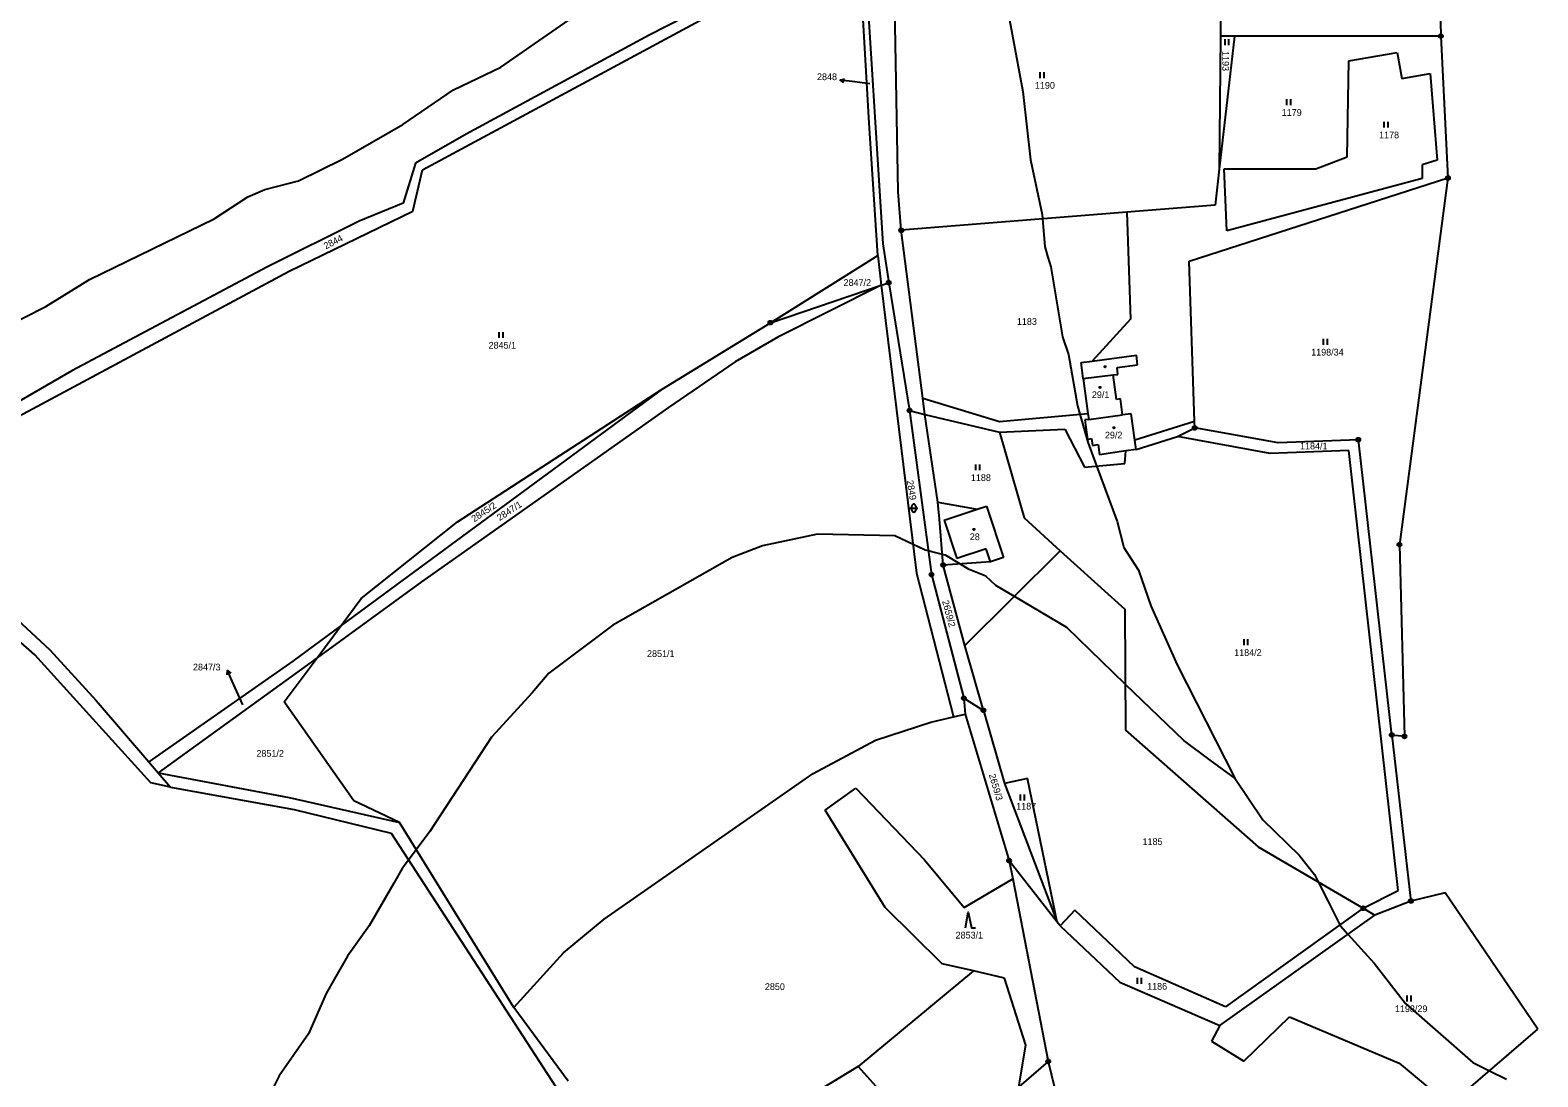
# Model space of a CAD drawing. Extents: x -439246 to -433691, y -1130252 to -1121148.
# Drawn here: x -438815.4 to -438434, y -1123482.7 to -1123218.1 of the extents above; entities that cross this region are included whole.
import ezdxf

# ---------------------------------------------------------------- set-up
doc = ezdxf.new("R2010")
doc.units = 0
for name, color, linetype in [('Vrstva 1', 7, 'Continuous'), ('Vrstva 16', 7, 'Continuous'), ('Vrstva 18', 7, 'Continuous'), ('Vrstva 19', 7, 'Continuous'), ('Vrstva 24', 7, 'Continuous'), ('Vrstva 25', 7, 'Continuous'), ('Vrstva 3', 7, 'Continuous'), ('Vrstva 37', 7, 'Continuous'), ('Vrstva 4', 7, 'Continuous'), ('Vrstva 52', 7, 'Continuous')]:
    doc.layers.add(name, color=color, linetype=linetype)

msp = doc.modelspace()

# ---------------------------------------------------------------- linework, layer by layer
at = {"layer": 'Vrstva 1'}
for p, q in [((-438598.2, -1123281.93), (-438592.92, -1123314.24)), ((-438592.92, -1123314.24), (-438589.07, -1123315.24)), ((-438592.92, -1123314.24), (-438587.37, -1123355.72)), ((-438587.37, -1123355.72), (-438579.17, -1123386.99)), ((-438574.23, -1123390.05), (-438578.97, -1123373.69)), ((-438579.17, -1123386.99), (-438578.82, -1123391.02)), ((-438579.17, -1123386.99), (-438574.23, -1123390.05)), ((-438574.23, -1123390.05), (-438568.89, -1123408.52))]:
    msp.add_line(p, q, dxfattribs=at)
for points in [[(-438459.56, -1123176.7), (-438458.52, -1123219.59)], [(-438603.13, -1123241.59), (-438605.76, -1123196.36)], [(-438604.51, -1123195.84), (-438599.66, -1123272.14)], [(-438595.81, -1123258.89), (-438597.02, -1123193.59)], [(-438622.38, -1123200.7), (-438658.8, -1123219.34)], [(-438514.15, -1123205.95), (-438514.27, -1123219.59)], [(-438716.16, -1123253.38), (-438637.24, -1123210.89)], [(-438658.8, -1123219.34), (-438705.05, -1123244.4)], [(-438514.27, -1123219.59), (-438514.57, -1123253.25)], [(-438510.76, -1123219.59), (-438514.57, -1123253.25)], [(-438510.76, -1123219.59), (-438514.27, -1123219.59)], [(-438458.52, -1123219.59), (-438510.76, -1123219.59)], [(-438458.52, -1123219.59), (-438456.73, -1123255.45)], [(-438481.81, -1123225.85), (-438469.56, -1123223.71)], [(-438469.56, -1123223.71), (-438468.41, -1123230.3)], [(-438482.19, -1123250.14), (-438481.81, -1123225.85)], [(-438468.41, -1123230.3), (-438461.25, -1123229.06)], [(-438461.25, -1123229.06), (-438459.5, -1123250.99)], [(-438600.92, -1123275.02), (-438603.13, -1123241.59)], [(-438705.05, -1123244.4), (-438717.94, -1123251.7)], [(-438490.19, -1123253.16), (-438482.19, -1123250.14)], [(-438717.94, -1123251.7), (-438721.05, -1123261.79)], [(-438718.54, -1123263.82), (-438716.16, -1123253.38)], [(-438514.57, -1123253.25), (-438515.59, -1123262.29)], [(-438513.38, -1123253.16), (-438490.19, -1123253.16)], [(-438512.69, -1123268.78), (-438513.38, -1123253.16)], [(-438459.5, -1123250.99), (-438463.25, -1123252.17)], [(-438463.25, -1123252.17), (-438463.25, -1123255.56)], [(-438522.19, -1123276.5), (-438456.73, -1123255.45)], [(-438463.25, -1123255.56), (-438512.69, -1123268.78)], [(-438456.73, -1123255.45), (-438468.99, -1123348.14)], [(-438721.05, -1123261.79), (-438732.19, -1123266.37)], [(-438595.02, -1123268.69), (-438595.81, -1123258.89)], [(-438749.9, -1123278.99), (-438718.54, -1123263.82)], [(-438537.97, -1123264.09), (-438595.02, -1123268.69)], [(-438515.59, -1123262.29), (-438537.97, -1123264.09)], [(-438537.97, -1123264.09), (-438537, -1123291.15)], [(-438732.19, -1123266.37), (-438755.53, -1123278)], [(-438589.59, -1123311.16), (-438595.02, -1123268.69)], [(-438599.66, -1123272.14), (-438598.2, -1123281.93)], [(-438628.14, -1123292.04), (-438600.92, -1123275.02)], [(-438600.92, -1123275.02), (-438600.1, -1123282.57)], [(-438520.84, -1123317.02), (-438522.19, -1123276.5)], [(-438824.16, -1123318.82), (-438749.9, -1123278.99)], [(-438755.53, -1123278), (-438804.86, -1123304.25)], [(-438628.14, -1123292.04), (-438600.1, -1123282.57)], [(-438600.1, -1123282.57), (-438626.26, -1123295.67)], [(-438600.1, -1123282.57), (-438598.2, -1123281.93)], [(-438600.1, -1123282.57), (-438591.14, -1123355.39)], [(-438655.52, -1123308.87), (-438628.14, -1123292.04)], [(-438537, -1123291.15), (-438546.77, -1123301.78)], [(-438626.26, -1123295.67), (-438637.02, -1123301.93)], [(-438546.77, -1123301.78), (-438535.53, -1123300.23)], [(-438535.3, -1123302.72), (-438535.53, -1123300.23)], [(-438637.02, -1123301.93), (-438653.88, -1123313.47)], [(-438549.49, -1123302.13), (-438546.77, -1123301.78)], [(-438548.97, -1123306.14), (-438549.49, -1123302.13)], [(-438540.41, -1123303.41), (-438535.3, -1123302.72)], [(-438540.24, -1123305.1), (-438540.41, -1123303.41)], [(-438804.86, -1123304.25), (-438825.76, -1123316.26)], [(-438548.97, -1123306.14), (-438547.8, -1123315.01)], [(-438541.42, -1123305.26), (-438540.24, -1123305.1)], [(-438540.59, -1123311.47), (-438541.42, -1123305.26)], [(-438655.52, -1123308.87), (-438736.71, -1123368.61)], [(-438707.26, -1123342.38), (-438655.52, -1123308.87)], [(-438589.59, -1123311.16), (-438570.17, -1123317.01)], [(-438589.07, -1123315.24), (-438589.59, -1123311.16)], [(-438539.6, -1123311.33), (-438540.59, -1123311.47)], [(-438539.06, -1123315.35), (-438539.6, -1123311.33)], [(-438653.88, -1123313.47), (-438716.41, -1123357.56)], [(-438589.07, -1123315.24), (-438570.16, -1123319.7)], [(-438585.78, -1123337.4), (-438589.07, -1123315.24)], [(-438570.17, -1123317.01), (-438547.8, -1123315.01)], [(-438547.8, -1123315.01), (-438547.61, -1123316.49)], [(-438547.61, -1123316.49), (-438539.06, -1123315.35)], [(-438536.84, -1123315.05), (-438539.06, -1123315.35)], [(-438535.9, -1123321.77), (-438536.84, -1123315.05)], [(-438570.16, -1123319.7), (-438553.64, -1123318.95)], [(-438553.64, -1123318.95), (-438548.71, -1123328.56)], [(-438520.84, -1123317.02), (-438535.9, -1123321.77)], [(-438525.17, -1123320.82), (-438520.79, -1123318.65)], [(-438520.79, -1123318.65), (-438520.84, -1123317.02)], [(-438499.7, -1123322.43), (-438520.79, -1123318.65)], [(-438570.16, -1123319.7), (-438563.96, -1123341.38)], [(-438535.58, -1123324.08), (-438525.17, -1123320.82)], [(-438501.73, -1123325.13), (-438525.17, -1123320.82)], [(-438479.4, -1123321.62), (-438499.7, -1123322.43)], [(-438470.94, -1123396.3), (-438479.4, -1123321.62)], [(-438538.44, -1123327.62), (-438538.19, -1123324.46)], [(-438535.58, -1123324.08), (-438538.19, -1123324.46)], [(-438481.82, -1123324.36), (-438501.73, -1123325.13)], [(-438469.34, -1123435.59), (-438481.82, -1123324.36)], [(-438548.71, -1123328.56), (-438538.44, -1123327.62)], [(-438585.78, -1123337.4), (-438575.82, -1123339.19)], [(-438585.35, -1123341.75), (-438585.78, -1123337.4)], [(-438575.82, -1123339.19), (-438573.46, -1123338.41)], [(-438573.46, -1123338.41), (-438569.19, -1123351.42)], [(-438584.4, -1123353.31), (-438585.35, -1123341.75)], [(-438563.96, -1123341.38), (-438554.79, -1123349.73)], [(-438731.62, -1123361.81), (-438707.26, -1123342.38)], [(-438578.97, -1123373.69), (-438554.79, -1123349.73)], [(-438554.79, -1123349.73), (-438538.48, -1123364.44)], [(-438468.99, -1123348.14), (-438467.72, -1123396.63)], [(-438572.47, -1123352.49), (-438584.4, -1123353.31)], [(-438578.97, -1123373.69), (-438584.4, -1123353.31)], [(-438569.19, -1123351.42), (-438572.47, -1123352.49)], [(-438591.14, -1123355.39), (-438581.78, -1123391.69)], [(-438716.41, -1123357.56), (-438742.8, -1123376.75)], [(-438814.21, -1123376.02), (-438829.11, -1123362.99)], [(-438824.74, -1123361.54), (-438810.38, -1123374.74)], [(-438736.71, -1123368.61), (-438731.62, -1123361.81)], [(-438538.48, -1123364.44), (-438538.27, -1123395.04)], [(-438736.71, -1123368.61), (-438748.97, -1123377.63)], [(-438742.8, -1123376.75), (-438736.71, -1123368.61)], [(-438784.87, -1123408.35), (-438814.21, -1123376.02)], [(-438810.38, -1123374.74), (-438798.71, -1123387.54)], [(-438748.97, -1123377.63), (-438785.36, -1123403.06)], [(-438742.8, -1123376.75), (-438782.96, -1123405.86)], [(-438751.13, -1123387.88), (-438742.8, -1123376.75)], [(-438798.71, -1123387.54), (-438785.36, -1123403.06)], [(-438733.5, -1123412.96), (-438751.13, -1123387.88)], [(-438587.58, -1123393.01), (-438581.78, -1123391.69)], [(-438581.78, -1123391.69), (-438578.82, -1123391.02)], [(-438578.82, -1123391.02), (-438567.74, -1123428.07)], [(-438601.52, -1123397.59), (-438587.58, -1123393.01)], [(-438538.27, -1123395.04), (-438504.7, -1123424.54)], [(-438617.32, -1123406.03), (-438601.52, -1123397.59)], [(-438470.94, -1123396.3), (-438466.09, -1123438.26)], [(-438467.72, -1123396.63), (-438470.94, -1123396.3)], [(-438785.36, -1123403.06), (-438782.96, -1123405.86)], [(-438782.96, -1123405.86), (-438779.88, -1123409.44)], [(-438782.96, -1123405.86), (-438749.82, -1123412.06)], [(-438670.2, -1123442.88), (-438617.32, -1123406.03)], [(-438779.88, -1123409.44), (-438784.87, -1123408.35)], [(-438779.88, -1123409.44), (-438748.61, -1123415.1)], [(-438614.27, -1123415.33), (-438606.53, -1123409.74)], [(-438606.53, -1123409.74), (-438589.14, -1123427.82)], [(-438563.07, -1123407.31), (-438568.89, -1123408.52)], [(-438568.89, -1123408.52), (-438555.55, -1123443.61)], [(-438555.55, -1123443.61), (-438563.07, -1123407.31)], [(-438749.82, -1123412.06), (-438721.99, -1123418.44)], [(-438721.99, -1123418.44), (-438733.5, -1123412.96)], [(-438748.61, -1123415.1), (-438724.04, -1123421.13)], [(-438693.04, -1123465.22), (-438721.99, -1123418.44)], [(-438599.11, -1123439.87), (-438614.27, -1123415.33)], [(-438724.04, -1123421.13), (-438671.04, -1123502.76)], [(-438504.7, -1123424.54), (-438478.14, -1123440.08)], [(-438589.14, -1123427.82), (-438579.09, -1123439.88)], [(-438567.74, -1123428.07), (-438566.84, -1123432.66)], [(-438555.55, -1123443.61), (-438567.74, -1123428.07)], [(-438579.09, -1123439.88), (-438566.84, -1123432.66)], [(-438566.84, -1123432.66), (-438557.84, -1123478.82)], [(-438478.14, -1123440.08), (-438469.34, -1123435.59)], [(-438457.43, -1123436.19), (-438466.09, -1123438.26)], [(-438433.99, -1123470.7), (-438457.43, -1123436.19)], [(-438584.7, -1123454.1), (-438599.11, -1123439.87)], [(-438551.15, -1123440.59), (-438554.85, -1123444.5)], [(-438536.02, -1123454.89), (-438551.15, -1123440.59)], [(-438478.14, -1123440.08), (-438513.04, -1123465.05)], [(-438478.14, -1123440.08), (-438475.2, -1123441.8)], [(-438466.09, -1123438.26), (-438475.2, -1123441.8)], [(-438680.44, -1123451.4), (-438670.2, -1123442.88)], [(-438554.85, -1123444.5), (-438555.55, -1123443.61)], [(-438554.85, -1123444.5), (-438539.76, -1123458.76)], [(-438514.44, -1123469.7), (-438475.2, -1123441.8)], [(-438693.04, -1123465.22), (-438680.44, -1123451.4)], [(-438576.79, -1123455.93), (-438605.89, -1123480.07)], [(-438576.79, -1123455.93), (-438584.7, -1123454.1)], [(-438568.89, -1123457.75), (-438576.79, -1123455.93)], [(-438513.04, -1123465.05), (-438536.02, -1123454.89)], [(-438563.53, -1123474.69), (-438568.89, -1123457.75)], [(-438539.76, -1123458.76), (-438514.44, -1123469.7)], [(-438679.27, -1123483.84), (-438693.04, -1123465.22)], [(-438508.4, -1123478.75), (-438496.82, -1123467.5)], [(-438496.82, -1123467.5), (-438469.05, -1123479.23)], [(-438514.44, -1123469.7), (-438516.53, -1123473.67)], [(-438456.3, -1123489.9), (-438433.99, -1123470.7)], [(-438565.24, -1123485.24), (-438563.53, -1123474.69)], [(-438516.53, -1123473.67), (-438508.4, -1123478.75)], [(-438557.84, -1123478.82), (-438565.24, -1123485.24)], [(-438557.84, -1123478.82), (-438549.72, -1123512.39)], [(-438469.05, -1123479.23), (-438456.3, -1123489.9)], [(-438605.89, -1123480.07), (-438614.98, -1123485.59)], [(-438605.89, -1123480.07), (-438593.35, -1123494.05)]]:
    msp.add_lwpolyline(points, dxfattribs=at)
at = {"layer": 'Vrstva 16'}
for p, q in [((-438607.46, -1123231.1), (-438610.44, -1123230.72)), ((-438764.27, -1123382.7), (-438765.49, -1123379.96))]:
    msp.add_line(p, q, dxfattribs=at)
for points in [[(-438609.51, -1123231.34), (-438610.44, -1123230.72), (-438609.38, -1123230.35)], [(-438603.01, -1123231.67), (-438607.46, -1123231.1)], [(-438765.54, -1123381.08), (-438765.49, -1123379.96), (-438764.63, -1123380.67)], [(-438761.6, -1123388.69), (-438764.27, -1123382.7)]]:
    msp.add_lwpolyline(points, dxfattribs=at)
at = {"layer": 'Vrstva 24'}
for centre, radius in [((-438458.52, -1123219.59), 0.5), ((-438458.52, -1123219.59), 0.1), ((-438456.73, -1123255.45), 0.5), ((-438456.73, -1123255.45), 0.1), ((-438595.02, -1123268.69), 0.5), ((-438595.02, -1123268.69), 0.1), ((-438598.2, -1123281.93), 0.5), ((-438598.2, -1123281.93), 0.1), ((-438628.14, -1123292.04), 0.5), ((-438628.14, -1123292.04), 0.1), ((-438592.92, -1123314.24), 0.5), ((-438592.92, -1123314.24), 0.1), ((-438520.79, -1123318.65), 0.5), ((-438520.79, -1123318.65), 0.1), ((-438479.4, -1123321.62), 0.5), ((-438479.4, -1123321.62), 0.1), ((-438468.99, -1123348.14), 0.5), ((-438468.99, -1123348.14), 0.1), ((-438584.4, -1123353.31), 0.5), ((-438584.4, -1123353.31), 0.1), ((-438587.37, -1123355.72), 0.5), ((-438587.37, -1123355.72), 0.1), ((-438579.17, -1123386.99), 0.5), ((-438579.17, -1123386.99), 0.1), ((-438574.23, -1123390.05), 0.5), ((-438574.23, -1123390.05), 0.1), ((-438470.94, -1123396.3), 0.5), ((-438470.94, -1123396.3), 0.1), ((-438467.72, -1123396.63), 0.5), ((-438467.72, -1123396.63), 0.1), ((-438567.74, -1123428.07), 0.5), ((-438567.74, -1123428.07), 0.1), ((-438478.14, -1123440.08), 0.5), ((-438478.14, -1123440.08), 0.1), ((-438466.09, -1123438.26), 0.5), ((-438466.09, -1123438.26), 0.1), ((-438557.84, -1123478.82), 0.5), ((-438557.84, -1123478.82), 0.1)]:
    msp.add_circle(centre, radius, dxfattribs=at)
at = {"layer": 'Vrstva 25'}
for p, q in [((-438513.12, -1123221.86), (-438513.12, -1123220.36)), ((-438512.12, -1123221.86), (-438512.12, -1123220.36)), ((-438559.87, -1123230.2), (-438559.87, -1123228.7)), ((-438558.87, -1123230.2), (-438558.87, -1123228.7)), ((-438497.49, -1123237.05), (-438497.49, -1123235.55)), ((-438496.49, -1123237.05), (-438496.49, -1123235.55)), ((-438472.87, -1123242.73), (-438472.87, -1123241.23)), ((-438471.87, -1123242.73), (-438471.87, -1123241.23)), ((-438696.7, -1123295.9), (-438696.7, -1123294.4)), ((-438695.7, -1123295.9), (-438695.7, -1123294.4)), ((-438488.24, -1123297.65), (-438488.24, -1123296.15)), ((-438487.24, -1123297.65), (-438487.24, -1123296.15)), ((-438576.14, -1123329.36), (-438576.14, -1123327.86)), ((-438575.14, -1123329.36), (-438575.14, -1123327.86)), ((-438592.35, -1123339.42), (-438592.35, -1123338.42)), ((-438591.35, -1123338.42), (-438591.35, -1123339.42)), ((-438592.85, -1123338.92), (-438590.85, -1123338.92)), ((-438508.32, -1123373.59), (-438508.32, -1123372.09)), ((-438507.32, -1123373.59), (-438507.32, -1123372.09)), ((-438564.85, -1123412.86), (-438564.85, -1123411.36)), ((-438563.85, -1123412.86), (-438563.85, -1123411.36)), ((-438535.24, -1123459.18), (-438535.24, -1123457.68)), ((-438534.24, -1123459.18), (-438534.24, -1123457.68)), ((-438467.04, -1123463.65), (-438467.04, -1123462.15)), ((-438466.04, -1123463.65), (-438466.04, -1123462.15))]:
    msp.add_line(p, q, dxfattribs=at)
msp.add_lwpolyline([(-438578.77, -1123445.04), (-438578.07, -1123441.04), (-438577.27, -1123445.04), (-438576.27, -1123445.04)], dxfattribs=at)
for centre in [(-438543.47, -1123303.17), (-438544.75, -1123308.4), (-438541.22, -1123318.61), (-438576.64, -1123344.32)]:
    msp.add_circle(centre, 0.175, dxfattribs=at)
for centre, start, end in [((-438591.85, -1123338.42), 0, 180), ((-438591.85, -1123339.42), 180, 0)]:
    msp.add_arc(centre, 0.5, start, end, dxfattribs=at)
at = {"layer": 'Vrstva 3'}
for points in [[(-438548.97, -1123306.14), (-438541.42, -1123305.26)], [(-438548.97, -1123306.14), (-438547.8, -1123315.01)], [(-438540.59, -1123311.47), (-438541.42, -1123305.26)], [(-438539.6, -1123311.33), (-438540.59, -1123311.47)], [(-438539.06, -1123315.35), (-438539.6, -1123311.33)], [(-438547.8, -1123315.01), (-438547.61, -1123316.49)], [(-438547.61, -1123316.49), (-438539.06, -1123315.35)], [(-438547.61, -1123316.49), (-438539.06, -1123315.35)], [(-438536.84, -1123315.05), (-438539.06, -1123315.35)], [(-438535.9, -1123321.77), (-438536.84, -1123315.05)], [(-438547.61, -1123316.49), (-438548.58, -1123316.58)], [(-438548.58, -1123316.58), (-438547.91, -1123321.6)], [(-438547.91, -1123321.6), (-438546.89, -1123321.35)], [(-438546.89, -1123321.35), (-438546.67, -1123323.08)], [(-438546.67, -1123323.08), (-438545.22, -1123322.84)], [(-438545.22, -1123322.84), (-438544.9, -1123325.45)], [(-438535.58, -1123324.08), (-438535.9, -1123321.77)], [(-438538.19, -1123324.46), (-438544.9, -1123325.45)], [(-438535.58, -1123324.08), (-438538.19, -1123324.46)], [(-438575.82, -1123339.19), (-438573.46, -1123338.41)], [(-438573.46, -1123338.41), (-438569.19, -1123351.42)], [(-438584.18, -1123341.93), (-438575.82, -1123339.19)], [(-438584.18, -1123341.93), (-438580.98, -1123351.66)], [(-438573.54, -1123349.22), (-438580.98, -1123351.66)], [(-438572.47, -1123352.49), (-438573.54, -1123349.22)], [(-438569.19, -1123351.42), (-438572.47, -1123352.49)]]:
    msp.add_lwpolyline(points, dxfattribs=at)
at = {"layer": 'Vrstva 37'}
for centre in [(-438544.75, -1123308.4), (-438541.22, -1123318.61), (-438576.64, -1123344.32)]:
    msp.add_circle(centre, 0.175, dxfattribs=at)
at = {"layer": 'Vrstva 4'}
for points in [[(-438548.97, -1123306.14), (-438541.42, -1123305.26)], [(-438547.61, -1123316.49), (-438548.58, -1123316.58)], [(-438548.58, -1123316.58), (-438547.91, -1123321.6)], [(-438547.91, -1123321.6), (-438546.89, -1123321.35)], [(-438546.89, -1123321.35), (-438546.67, -1123323.08)], [(-438546.67, -1123323.08), (-438545.22, -1123322.84)], [(-438545.22, -1123322.84), (-438544.9, -1123325.45)], [(-438535.58, -1123324.08), (-438535.9, -1123321.77)], [(-438538.19, -1123324.46), (-438544.9, -1123325.45)], [(-438584.18, -1123341.93), (-438575.82, -1123339.19)], [(-438584.18, -1123341.93), (-438580.98, -1123351.66)], [(-438573.54, -1123349.22), (-438580.98, -1123351.66)], [(-438572.47, -1123352.49), (-438573.54, -1123349.22)]]:
    msp.add_lwpolyline(points, dxfattribs=at)
at = {"layer": 'Vrstva 52'}
for points in [[(-438839.28, -1123302.05), (-438811.42, -1123287.95), (-438800.34, -1123281.13), (-438768.8, -1123265.79), (-438760.28, -1123260.25), (-438756.02, -1123258.33), (-438747.5, -1123256.2), (-438736.41, -1123250.66), (-438721.07, -1123241.92), (-438708.29, -1123233.19), (-438696.35, -1123227.44), (-438665.03, -1123205.7), (-438639.25, -1123182.69), (-438623.48, -1123170.12), (-438613.25, -1123159.04), (-438607.37, -1123153.41), (-438603.24, -1123149.45), (-438588.75, -1123132.4), (-438566.05, -1123096.46)], [(-438567.66, -1123215.5), (-438564.25, -1123233.61), (-438562.33, -1123250.87), (-438559.34, -1123264.72), (-438559.26, -1123265.81), (-438558.71, -1123272.82), (-438558, -1123275.23), (-438557.21, -1123277.94), (-438554.23, -1123295.62), (-438552.74, -1123300.1), (-438550.4, -1123313.09), (-438549.81, -1123315.19), (-438547.84, -1123322.26), (-438545.6, -1123328.27), (-438540.38, -1123342.29)], [(-438540.38, -1123342.29), (-438538.68, -1123348.89), (-438535.05, -1123354.64), (-438531.86, -1123363.59), (-438525.25, -1123378.51), (-438510.68, -1123407.24)], [(-438510.68, -1123407.24), (-438516.92, -1123402.61), (-438523.55, -1123397.69), (-438538.35, -1123383.42), (-438553.17, -1123369.13), (-438566.41, -1123361.25), (-438571.07, -1123358.48), (-438573.62, -1123356.14), (-438577.88, -1123354.43), (-438580.2, -1123353.02), (-438583.85, -1123350.81), (-438584.62, -1123350.62), (-438587.33, -1123349.94), (-438588.17, -1123349.73), (-438588.96, -1123349.53), (-438589.03, -1123349.5), (-438589.12, -1123349.46), (-438592.04, -1123348.08), (-438596.64, -1123345.91), (-438616.24, -1123345.48), (-438630.09, -1123348.46), (-438637.76, -1123351.45), (-438668.02, -1123368.49), (-438684.21, -1123380.64), (-438688.41, -1123385.59), (-438698.7, -1123396.83), (-438714.25, -1123420.7), (-438717.73, -1123425.33), (-438719.65, -1123427.89), (-438721.28, -1123430.07), (-438723.38, -1123433.74), (-438729.6, -1123444.56), (-438735.14, -1123452.23), (-438738.37, -1123457.92), (-438740.46, -1123461.61), (-438744.94, -1123471.84), (-438752.4, -1123482.49), (-438758.36, -1123494.42)], [(-438510.68, -1123407.24), (-438503.52, -1123417.72), (-438494.36, -1123426.67), (-438490.52, -1123431.57), (-438489.6, -1123433.37), (-438487.22, -1123438.06), (-438484.05, -1123444.31), (-438483.92, -1123444.56), (-438482.02, -1123446.65), (-438475.39, -1123453.94), (-438467.51, -1123464.17), (-438450.46, -1123479.08), (-438446.2, -1123481.21), (-438441.94, -1123483.34)]]:
    msp.add_lwpolyline(points, dxfattribs=at)

# ---------------------------------------------------------------- texts
at = {"layer": 'Vrstva 16'}
for s, p in [('2848', (-438616.33, -1123230.72)), ('2847/3', (-438774.19, -1123379.96))]:
    msp.add_text(s, height=1.7, dxfattribs=at).set_placement(p)
at = {"layer": 'Vrstva 18'}
for s, rotation, p in [('1193', 270, (-438513.82, -1123223.37)), ('2844', 27.232, (-438740.59, -1123273.54)), ('2849', 279.2264, (-438593.65, -1123332.01)), ('2845/2', 33.7166, (-438703.04, -1123342.53)), ('2847/1', 33.1399, (-438696.62, -1123342.22)), ('2659/2', 284.9192, (-438584.69, -1123362.45)), ('2659/3', 286.6496, (-438572.89, -1123406.36))]:
    msp.add_text(s, height=1.7, rotation=rotation, dxfattribs=at).set_placement(p)
for s, height, p in [('2848', 0.1, (-438603.15, -1123231.67)), ('1190', 1.7, (-438561.21, -1123232.9)), ('1179', 1.7, (-438498.78, -1123239.75)), ('1178', 1.7, (-438474.15, -1123245.43)), ('2847/2', 1.7, (-438609.61, -1123282.74)), ('1183', 1.7, (-438565.77, -1123292.59)), ('2845/1', 1.7, (-438699.42, -1123298.6)), ('1198/34', 1.7, (-438491.33, -1123300.35)), ('1184/1', 1.7, (-438494.15, -1123324.08)), ('1188', 1.7, (-438577.41, -1123332.06)), ('2851/1', 1.7, (-438659.33, -1123376.56)), ('1184/2', 1.7, (-438510.81, -1123376.29)), ('2847/3', 0.1, (-438761.83, -1123388.7)), ('2851/2', 1.7, (-438758.15, -1123401.79)), ('1187', 1.7, (-438565.94, -1123415.14)), ('1185', 1.7, (-438533.99, -1123424.09)), ('2853/1', 1.7, (-438581.28, -1123447.74)), ('2850', 1.7, (-438629.52, -1123460.75)), ('1186', 1.7, (-438532.83, -1123460.68)), ('1198/29', 1.7, (-438470.14, -1123466.35))]:
    msp.add_text(s, height=height, dxfattribs=at).set_placement(p)
at = {"layer": 'Vrstva 19'}
for s, p in [('29/1', (-438546.8, -1123311.1)), ('29/2', (-438543.5, -1123321.31)), ('28', (-438577.69, -1123347.02))]:
    msp.add_text(s, height=1.7, dxfattribs=at).set_placement(p)

doc.saveas('drawing.dxf')
